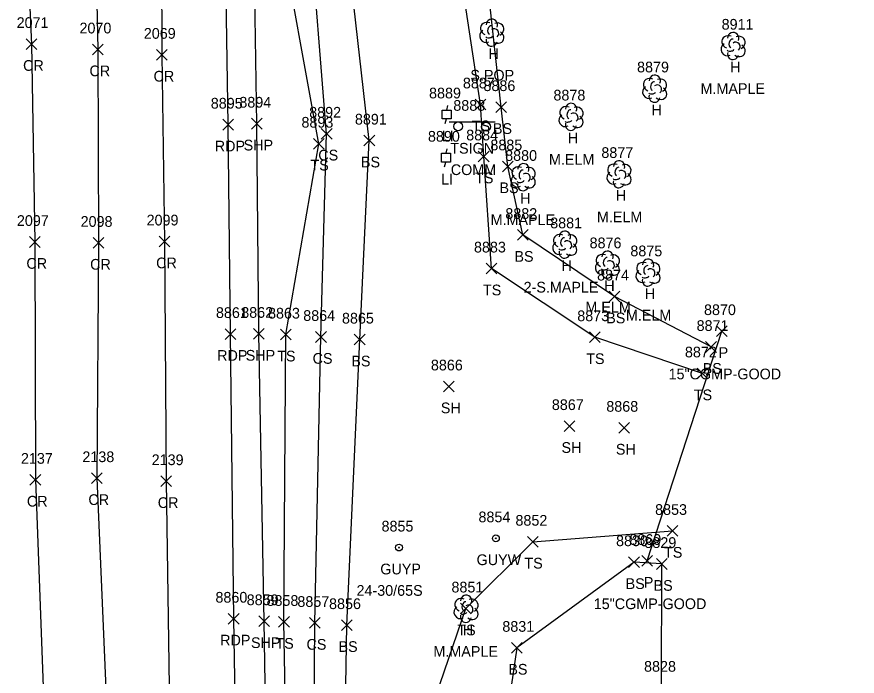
# Model space of a CAD drawing. Extents: x 1462089 to 1464015, y 730534 to 736144.
# Drawn here: x 1463213.7 to 1463370.5, y 734761.1 to 734884.2 of the extents above; entities that cross this region are included whole.
import ezdxf

# ---------------------------------------------------------------- set-up
doc = ezdxf.new("R2010")
doc.units = 0
for name, color, linetype in [('D_A', 7, 'Continuous'), ('D_C', 7, 'Continuous'), ('D_I', 7, 'Continuous'), ('D_TIC', 7, 'Continuous'), ('DCP', 7, 'Continuous'), ('L_A', 7, 'Continuous'), ('L_C', 7, 'Continuous'), ('L_I', 7, 'Continuous'), ('L_TIC', 7, 'Continuous'), ('LELB', 7, 'Continuous'), ('LTD', 7, 'Continuous'), ('P_A', 7, 'Continuous'), ('P_I', 7, 'Continuous'), ('P_TIC', 7, 'Continuous'), ('PET', 7, 'Continuous'), ('PRC', 7, 'Continuous'), ('PSP', 7, 'Continuous'), ('S_A', 7, 'Continuous'), ('S_C', 7, 'Continuous'), ('S_I', 7, 'Continuous'), ('SSGN', 7, 'Continuous'), ('U_A', 7, 'Continuous'), ('U_C', 7, 'Continuous'), ('U_I', 7, 'Continuous'), ('ULP', 7, 'Continuous'), ('UPGW', 7, 'Continuous')]:
    doc.layers.add(name, color=color, linetype=linetype)

msp = doc.modelspace()

# ---------------------------------------------------------------- linework, layer by layer
at = {"layer": 'D_TIC'}
for points in [[(1463344.23, 734824.54), (1463346.23, 734826.54)], [(1463346.23, 734824.54), (1463344.23, 734826.54)], [(1463330.27, 734781.63), (1463332.27, 734783.63)], [(1463332.27, 734781.63), (1463330.27, 734783.63)]]:
    msp.add_lwpolyline(points, dxfattribs=at)
at = {"layer": 'DCP'}
msp.add_lwpolyline([(1463331.27, 734782.63), (1463345.23, 734825.54)], dxfattribs=at)
at = {"layer": 'L_TIC'}
for points in [[(1463299.15, 734866.87), (1463301.15, 734868.87)], [(1463301.15, 734866.87), (1463299.15, 734868.87)], [(1463303.05, 734866.37), (1463305.05, 734868.37)], [(1463305.05, 734866.37), (1463303.05, 734868.37)], [(1463270.47, 734861.41), (1463272.47, 734863.41)], [(1463272.47, 734861.41), (1463270.47, 734863.41)], [(1463278.43, 734860.12), (1463280.43, 734862.12)], [(1463280.43, 734860.12), (1463278.43, 734862.12)], [(1463269.03, 734859.54), (1463271.03, 734861.54)], [(1463271.03, 734859.54), (1463269.03, 734861.54)], [(1463299.77, 734857.16), (1463301.77, 734859.16)], [(1463301.77, 734857.16), (1463299.77, 734859.16)], [(1463304.28, 734855.31), (1463306.28, 734857.31)], [(1463306.28, 734855.31), (1463304.28, 734857.31)], [(1463307.07, 734842.5), (1463309.07, 734844.5)], [(1463309.07, 734842.5), (1463307.07, 734844.5)], [(1463301.22, 734836.23), (1463303.22, 734838.23)], [(1463303.22, 734836.23), (1463301.22, 734838.23)], [(1463324.19, 734831), (1463326.19, 734833)], [(1463326.19, 734831), (1463324.19, 734833)], [(1463262.83, 734823.89), (1463264.83, 734825.89)], [(1463264.83, 734823.89), (1463262.83, 734825.89)], [(1463269.41, 734823.45), (1463271.41, 734825.45)], [(1463271.41, 734823.45), (1463269.41, 734825.45)], [(1463276.63, 734822.96), (1463278.63, 734824.96)], [(1463278.63, 734822.96), (1463276.63, 734824.96)], [(1463320.49, 734823.4), (1463322.49, 734825.4)], [(1463322.49, 734823.4), (1463320.49, 734825.4)], [(1463342.19, 734821.58), (1463344.19, 734823.58)], [(1463344.19, 734821.58), (1463342.19, 734823.58)], [(1463340.58, 734816.64), (1463342.58, 734818.64)], [(1463342.58, 734816.64), (1463340.58, 734818.64)], [(1463293.28, 734814.21), (1463295.28, 734816.21)], [(1463295.28, 734814.21), (1463293.28, 734816.21)], [(1463315.8, 734806.81), (1463317.8, 734808.81)], [(1463317.8, 734806.81), (1463315.8, 734808.81)], [(1463325.96, 734806.49), (1463327.96, 734808.49)], [(1463327.96, 734806.49), (1463325.96, 734808.49)], [(1463335.02, 734787.23), (1463337.02, 734789.23)], [(1463337.02, 734787.23), (1463335.02, 734789.23)], [(1463308.96, 734785.21), (1463310.96, 734787.21)], [(1463310.96, 734785.21), (1463308.96, 734787.21)], [(1463327.82, 734781.39), (1463329.82, 734783.39)], [(1463329.82, 734781.39), (1463327.82, 734783.39)], [(1463333.03, 734781.06), (1463335.03, 734783.06)], [(1463335.03, 734781.06), (1463333.03, 734783.06)], [(1463296.45, 734772.74), (1463298.45, 734774.74)], [(1463298.45, 734772.74), (1463296.45, 734774.74)], [(1463262.51, 734770.24), (1463264.51, 734772.24)], [(1463264.51, 734770.24), (1463262.51, 734772.24)], [(1463268.27, 734770.05), (1463270.27, 734772.05)], [(1463270.27, 734770.05), (1463268.27, 734772.05)], [(1463274.24, 734769.64), (1463276.24, 734771.64)], [(1463276.24, 734769.64), (1463274.24, 734771.64)], [(1463305.94, 734765.4), (1463307.94, 734767.4)], [(1463307.94, 734765.4), (1463305.94, 734767.4)]]:
    msp.add_lwpolyline(points, dxfattribs=at)
at = {"layer": 'LELB'}
for points in [[(1463264.44, 734721.41), (1463263.51, 734771.24), (1463263.83, 734824.89), (1463270.03, 734860.54), (1463262.39, 734902.81), (1463264.02, 734923.95), (1463268.34, 734936.37), (1463279.76, 734947.43), (1463298.97, 734953.22), (1463339.53, 734953.53), (1463370.45, 734953.76)], [(1463274.44, 734722.02), (1463275.24, 734770.64), (1463277.63, 734823.96), (1463279.43, 734861.12), (1463274.83, 734901.83), (1463277.17, 734918.05), (1463285.3, 734936.33), (1463288.41, 734942.49), (1463301.53, 734948.59), (1463339.12, 734949.22), (1463370.47, 734949.42)], [(1463341.58, 734817.64), (1463321.49, 734824.4), (1463302.22, 734837.23), (1463300.77, 734858.16), (1463300.15, 734867.87), (1463295.14, 734901.21), (1463293.33, 734931.57), (1463290.05, 734935.22), (1463293.01, 734940.97), (1463302.73, 734943.31), (1463339.12, 734949.22)], [(1463268.89, 734721.54), (1463269.27, 734771.05), (1463270.41, 734824.45), (1463271.47, 734862.41), (1463268.25, 734902.13), (1463269.44, 734918.53), (1463272.71, 734930.66), (1463275.94, 734936.62)], [(1463343.19, 734822.58), (1463325.19, 734832), (1463308.07, 734843.5), (1463305.28, 734856.31), (1463304.05, 734867.37), (1463300.27, 734901.47), (1463305.73, 734931.25)], [(1463295.84, 734662.53), (1463285.03, 734693.35), (1463286.8, 734719.93), (1463283.04, 734731.52), (1463297.45, 734773.74), (1463309.96, 734786.21), (1463336.02, 734788.23)], [(1463320.15, 734643.47), (1463325.46, 734684.22), (1463330.2, 734721.56), (1463333.96, 734758.94), (1463334.03, 734782.06), (1463328.82, 734782.39), (1463306.94, 734766.4), (1463302.56, 734736.29), (1463303.32, 734701.07)]]:
    msp.add_lwpolyline(points, dxfattribs=at)
at = {"layer": 'LTD'}
for p, q in [((1463302.26, 734881.33), (1463302.26, 734881.33)), ((1463302.26, 734881.33), (1463302.26, 734881.33)), ((1463347.3, 734878.84), (1463347.3, 734878.84)), ((1463347.3, 734878.84), (1463347.3, 734878.84)), ((1463332.65, 734870.86), (1463332.65, 734870.86)), ((1463332.65, 734870.86), (1463332.65, 734870.86)), ((1463317.05, 734865.61), (1463317.05, 734865.61)), ((1463317.05, 734865.61), (1463317.05, 734865.61)), ((1463308.13, 734854.34), (1463308.13, 734854.34)), ((1463308.13, 734854.34), (1463308.13, 734854.34)), ((1463325.99, 734854.88), (1463325.99, 734854.88)), ((1463325.99, 734854.88), (1463325.99, 734854.88)), ((1463315.88, 734841.75), (1463315.88, 734841.75)), ((1463315.88, 734841.75), (1463315.88, 734841.75)), ((1463323.84, 734838.02), (1463323.84, 734838.02)), ((1463323.84, 734838.02), (1463323.84, 734838.02)), ((1463331.4, 734836.52), (1463331.4, 734836.52)), ((1463331.4, 734836.52), (1463331.4, 734836.52)), ((1463297.45, 734773.74), (1463297.45, 734773.74)), ((1463297.45, 734773.74), (1463297.45, 734773.74))]:
    msp.add_line(p, q, dxfattribs=at)
for centre in [(1463302.3, 734882.76), (1463347.34, 734880.27), (1463332.7, 734872.29), (1463317.09, 734867.04), (1463326.04, 734856.32), (1463308.18, 734855.78), (1463315.92, 734843.18), (1463323.89, 734839.45), (1463331.45, 734837.95), (1463297.5, 734775.18)]:
    msp.add_arc(centre, 1.05, 335.5272, 180.9563, dxfattribs=at)
for centre, major_axis, ratio, start_param, end_param in [((1463301.47, 734882), (1.21, -0.51), 0.895232, 1.570796, 4.712389), ((1463302.05, 734881.79), (-0.208, -0.792), 0.645439, 3.141593, 6.283185), ((1463303.3, 734881.91), (-1.14, -0.48), 0.949671, 1.570796, 4.712389), ((1463301.17, 734880.62), (0.58, -1.04), 0.959034, 3.141593, 6.283185), ((1463301.8, 734880.58), (-0.625, -0.083), 0.423636, 0, 3.141593), ((1463302.76, 734881.16), (-0.5, 0.667), 0.989748, 3.141593, 6.283185), ((1463303.26, 734880.5), (-1.09, 0.79), 0.841452, 1.570796, 4.712389), ((1463346.51, 734879.51), (1.21, -0.51), 0.895232, 1.570796, 4.712389), ((1463348.34, 734879.42), (-1.14, -0.48), 0.949671, 1.570796, 4.712389), ((1463302.26, 734879.83), (0.26, 1.06), 0.942809, 1.570796, 4.712389), ((1463346.21, 734878.13), (0.58, -1.04), 0.959034, 3.141593, 6.283185), ((1463347.09, 734879.3), (-0.208, -0.792), 0.645439, 3.141593, 6.283185), ((1463347.8, 734878.67), (-0.5, 0.667), 0.989748, 3.141593, 6.283185), ((1463347.3, 734877.34), (0.26, 1.06), 0.942809, 1.570796, 4.712389), ((1463346.84, 734878.09), (-0.625, -0.083), 0.423636, 0, 3.141593), ((1463348.3, 734878.01), (-1.09, 0.79), 0.841452, 1.570796, 4.712389), ((1463331.86, 734871.52), (1.21, -0.51), 0.895232, 1.570796, 4.712389), ((1463333.69, 734871.44), (-1.14, -0.48), 0.949671, 1.570796, 4.712389), ((1463332.44, 734871.31), (-0.208, -0.792), 0.645439, 3.141593, 6.283185), ((1463333.15, 734870.69), (-0.5, 0.667), 0.989748, 3.141593, 6.283185), ((1463331.57, 734870.15), (0.58, -1.04), 0.959034, 3.141593, 6.283185), ((1463332.19, 734870.11), (-0.625, -0.083), 0.423636, 0, 3.141593), ((1463333.65, 734870.02), (-1.09, 0.79), 0.841452, 1.570796, 4.712389), ((1463332.65, 734869.36), (0.26, 1.06), 0.942809, 1.570796, 4.712389), ((1463316.26, 734866.27), (1.21, -0.51), 0.895232, 1.570796, 4.712389), ((1463316.84, 734866.06), (-0.208, -0.792), 0.645439, 3.141593, 6.283185), ((1463318.09, 734866.19), (-1.14, -0.48), 0.949671, 1.570796, 4.712389), ((1463315.96, 734864.9), (0.58, -1.04), 0.959034, 3.141593, 6.283185), ((1463317.55, 734865.44), (-0.5, 0.667), 0.989748, 3.141593, 6.283185), ((1463318.05, 734864.77), (-1.09, 0.79), 0.841452, 1.570796, 4.712389), ((1463317.05, 734864.11), (0.26, 1.06), 0.942809, 1.570796, 4.712389), ((1463316.59, 734864.86), (-0.625, -0.083), 0.423636, 0, 3.141593), ((1463307.34, 734855.01), (1.21, -0.51), 0.895232, 1.570796, 4.712389), ((1463307.92, 734854.8), (-0.208, -0.792), 0.645439, 3.141593, 6.283185), ((1463309.17, 734854.93), (-1.14, -0.48), 0.949671, 1.570796, 4.712389), ((1463325.2, 734855.55), (1.21, -0.51), 0.895232, 1.570796, 4.712389), ((1463325.79, 734855.34), (-0.208, -0.792), 0.645439, 3.141593, 6.283185), ((1463326.49, 734854.72), (-0.5, 0.667), 0.989748, 3.141593, 6.283185), ((1463327.04, 734855.47), (-1.14, -0.48), 0.949671, 1.570796, 4.712389), ((1463307.05, 734853.63), (0.58, -1.04), 0.959034, 3.141593, 6.283185), ((1463308.63, 734854.18), (-0.5, 0.667), 0.989748, 3.141593, 6.283185), ((1463309.13, 734853.51), (-1.09, 0.79), 0.841452, 1.570796, 4.712389), ((1463324.91, 734854.17), (0.58, -1.04), 0.959034, 3.141593, 6.283185), ((1463325.54, 734854.13), (-0.625, -0.083), 0.423636, 0, 3.141593), ((1463326.99, 734854.05), (-1.09, 0.79), 0.841452, 1.570796, 4.712389), ((1463308.13, 734852.84), (0.26, 1.06), 0.942809, 1.570796, 4.712389), ((1463307.67, 734853.59), (-0.625, -0.083), 0.423636, 0, 3.141593), ((1463325.99, 734853.38), (0.26, 1.06), 0.942809, 1.570796, 4.712389), ((1463315.09, 734842.41), (1.21, -0.51), 0.895232, 1.570796, 4.712389), ((1463315.67, 734842.2), (-0.208, -0.792), 0.645439, 3.141593, 6.283185), ((1463316.92, 734842.33), (-1.14, -0.48), 0.949671, 1.570796, 4.712389), ((1463314.79, 734841.04), (0.58, -1.04), 0.959034, 3.141593, 6.283185), ((1463316.38, 734841.58), (-0.5, 0.667), 0.989748, 3.141593, 6.283185), ((1463316.88, 734840.91), (-1.09, 0.79), 0.841452, 1.570796, 4.712389), ((1463315.88, 734840.25), (0.26, 1.06), 0.942809, 1.570796, 4.712389), ((1463315.42, 734841), (-0.625, -0.083), 0.423636, 0, 3.141593), ((1463323.05, 734838.68), (1.21, -0.51), 0.895232, 1.570796, 4.712389), ((1463324.88, 734838.6), (-1.14, -0.48), 0.949671, 1.570796, 4.712389), ((1463322.76, 734837.31), (0.58, -1.04), 0.959034, 3.141593, 6.283185), ((1463323.63, 734838.48), (-0.208, -0.792), 0.645439, 3.141593, 6.283185), ((1463324.34, 734837.85), (-0.5, 0.667), 0.989748, 3.141593, 6.283185), ((1463330.61, 734837.19), (1.21, -0.51), 0.895232, 1.570796, 4.712389), ((1463332.44, 734837.1), (-1.14, -0.48), 0.949671, 1.570796, 4.712389), ((1463323.84, 734836.52), (0.26, 1.06), 0.942809, 1.570796, 4.712389), ((1463323.38, 734837.27), (-0.625, -0.083), 0.423636, 0, 3.141593), ((1463324.84, 734837.18), (-1.09, 0.79), 0.841452, 1.570796, 4.712389), ((1463330.32, 734835.81), (0.58, -1.04), 0.959034, 3.141593, 6.283185), ((1463331.19, 734836.98), (-0.208, -0.792), 0.645439, 3.141593, 6.283185), ((1463331.9, 734836.35), (-0.5, 0.667), 0.989748, 3.141593, 6.283185), ((1463331.4, 734835.02), (0.26, 1.06), 0.942809, 1.570796, 4.712389), ((1463330.94, 734835.77), (-0.625, -0.083), 0.423636, 0, 3.141593), ((1463332.4, 734835.69), (-1.09, 0.79), 0.841452, 1.570796, 4.712389), ((1463296.66, 734774.41), (1.21, -0.51), 0.895232, 1.570796, 4.712389), ((1463298.5, 734774.32), (-1.14, -0.48), 0.949671, 1.570796, 4.712389), ((1463296.37, 734773.03), (0.58, -1.04), 0.959034, 3.141593, 6.283185), ((1463297.25, 734774.2), (-0.208, -0.792), 0.645439, 3.141593, 6.283185), ((1463297.95, 734773.57), (-0.5, 0.667), 0.989748, 3.141593, 6.283185), ((1463297.45, 734772.24), (0.26, 1.06), 0.942809, 1.570796, 4.712389), ((1463297, 734772.99), (-0.625, -0.083), 0.423636, 0, 3.141593), ((1463298.45, 734772.91), (-1.09, 0.79), 0.841452, 1.570796, 4.712389)]:
    msp.add_ellipse(centre, major_axis=major_axis, ratio=ratio, start_param=start_param, end_param=end_param, dxfattribs=at)
at = {"layer": 'P_TIC'}
for points in [[(1463215.39, 734878.15), (1463217.39, 734880.15)], [(1463217.39, 734878.15), (1463215.39, 734880.15)], [(1463227.78, 734877.14), (1463229.78, 734879.14)], [(1463229.78, 734877.14), (1463227.78, 734879.14)], [(1463239.74, 734876.14), (1463241.74, 734878.14)], [(1463241.74, 734876.14), (1463239.74, 734878.14)], [(1463252.11, 734863.1), (1463254.11, 734865.1)], [(1463254.11, 734863.1), (1463252.11, 734865.1)], [(1463257.44, 734863.28), (1463259.44, 734865.28)], [(1463259.44, 734863.28), (1463257.44, 734865.28)], [(1463216.01, 734841.19), (1463218.01, 734843.19)], [(1463218.01, 734841.19), (1463216.01, 734843.19)], [(1463227.9, 734841.02), (1463229.9, 734843.02)], [(1463229.9, 734841.02), (1463227.9, 734843.02)], [(1463240.22, 734841.28), (1463242.22, 734843.28)], [(1463242.22, 734841.28), (1463240.22, 734843.28)], [(1463252.55, 734824), (1463254.55, 734826)], [(1463254.55, 734824), (1463252.55, 734826)], [(1463257.83, 734824.03), (1463259.83, 734826.03)], [(1463259.83, 734824.03), (1463257.83, 734826.03)], [(1463216.11, 734796.78), (1463218.11, 734798.78)], [(1463218.11, 734796.78), (1463216.11, 734798.78)], [(1463227.58, 734797.08), (1463229.58, 734799.08)], [(1463229.58, 734797.08), (1463227.58, 734799.08)], [(1463240.52, 734796.52), (1463242.52, 734798.52)], [(1463242.52, 734796.52), (1463240.52, 734798.52)], [(1463253.12, 734770.84), (1463255.12, 734772.84)], [(1463255.12, 734770.84), (1463253.12, 734772.84)], [(1463258.81, 734770.37), (1463260.81, 734772.37)], [(1463260.81, 734770.37), (1463258.81, 734772.37)]]:
    msp.add_lwpolyline(points, dxfattribs=at)
at = {"layer": 'PET'}
msp.add_lwpolyline([(1463255.03, 734720.12), (1463254.12, 734771.84), (1463253.55, 734825), (1463253.11, 734864.1), (1463252.5, 734904.18), (1463252.01, 734932.91), (1463252.21, 734977.68), (1463251.97, 735017.67), (1463251.42, 735051.49), (1463250.01, 735091.87), (1463248.35, 735137.79), (1463247.11, 735168.04), (1463244.5, 735220.45), (1463242.66, 735256.85), (1463241.98, 735280.77), (1463241.22, 735323.55), (1463241.58, 735355.89), (1463243.82, 735405.25), (1463248.55, 735456.35), (1463255.13, 735496.28)], dxfattribs=at)
at = {"layer": 'PRC'}
for points in [[(1463243.54, 735500.8), (1463236.92, 735460.01), (1463232.14, 735413.46), (1463229.79, 735375.51), (1463228.93, 735324.03), (1463227.87, 735282.52), (1463228.15, 735235.1), (1463227.86, 735197.88), (1463228.62, 735149.63), (1463226.74, 735091.65), (1463226.45, 735049), (1463226.35, 735007.34), (1463227.1, 734963.18), (1463227.71, 734927.41), (1463228.78, 734878.14), (1463228.9, 734842.02), (1463228.58, 734798.08), (1463230.75, 734747.1)], [(1463216.67, 735366.03), (1463218.87, 735371.39), (1463218.13, 735319.85), (1463217.07, 735284.13), (1463217.19, 735234.76), (1463216.07, 735198.92), (1463216.37, 735151.27), (1463216.02, 735092.44), (1463216.08, 735049.13), (1463213.65, 735007.29), (1463214.1, 734963.88), (1463214.18, 734928.27), (1463216.39, 734879.15), (1463217.01, 734842.19), (1463217.11, 734797.78), (1463218.92, 734749.04)], [(1463228.93, 735324.03), (1463229.27, 735282.53), (1463230.92, 735235.37), (1463232.41, 735197.7), (1463235.31, 735148.71), (1463236.78, 735094.07), (1463237.32, 735049.95), (1463238.75, 735006.91), (1463239.78, 734964.48), (1463240.55, 734927.63), (1463240.74, 734877.14), (1463241.22, 734842.28), (1463241.52, 734797.52), (1463242.3, 734746.35)]]:
    msp.add_lwpolyline(points, dxfattribs=at)
at = {"layer": 'PSP'}
msp.add_lwpolyline([(1463260.61, 734721.09), (1463259.81, 734771.37), (1463258.83, 734825.03), (1463258.44, 734864.28), (1463257.81, 734904.18), (1463257.86, 734929.75), (1463257.64, 734971.1), (1463257.12, 734983.28), (1463257.63, 735017.78), (1463256.87, 735050.62), (1463255.66, 735093.12), (1463253.72, 735137.76), (1463252.7, 735169.76), (1463249.36, 735221.18), (1463247.14, 735255.65), (1463245.42, 735280.67), (1463244.78, 735323.8), (1463245.26, 735355.71), (1463246.85, 735405.2), (1463251.22, 735455.98), (1463269.22, 735540.32), (1463284.02, 735584.42), (1463301.55, 735626.26)], dxfattribs=at)
at = {"layer": 'SSGN'}
for p, q in [((1463294.35, 734864.61), (1463302.94, 734864.61)), ((1463298.37, 734863.71), (1463298.37, 734863.71))]:
    msp.add_line(p, q, dxfattribs=at)
for centre in [(1463296.01, 734863.78), (1463301.22, 734863.71)]:
    msp.add_circle(centre, 0.833, dxfattribs=at)
at = {"layer": 'ULP'}
for p, q in [((1463293.01, 734865.16), (1463293.01, 734866.83)), ((1463293.01, 734866.83), (1463294.68, 734866.83)), ((1463294.01, 734867.66), (1463293.85, 734866.83)), ((1463294.68, 734866.83), (1463294.68, 734865.16)), ((1463294.68, 734865.16), (1463293.01, 734865.16)), ((1463293.6, 734864.33), (1463293.85, 734865.16)), ((1463293.85, 734866), (1463293.85, 734866)), ((1463292.88, 734857.09), (1463292.88, 734858.75)), ((1463292.88, 734858.75), (1463294.55, 734858.75)), ((1463293.88, 734859.59), (1463293.72, 734858.75)), ((1463294.55, 734858.75), (1463294.55, 734857.09)), ((1463293.72, 734857.92), (1463293.72, 734857.92)), ((1463294.55, 734857.09), (1463292.88, 734857.09)), ((1463293.47, 734856.25), (1463293.72, 734857.09))]:
    msp.add_line(p, q, dxfattribs=at)
at = {"layer": 'UPGW'}
for centre, radius in [((1463303.06, 734786.85), 0.625), ((1463303.06, 734786.85), 0.0833), ((1463284.97, 734785.12), 0.625), ((1463284.97, 734785.12), 0.0833)]:
    msp.add_circle(centre, radius, dxfattribs=at)

# ---------------------------------------------------------------- texts
at = {"layer": 'D_A'}
for p in [(1463344.61, 734820.54), (1463330.65, 734777.63)]:
    msp.add_text('P', height=2, dxfattribs=at).set_placement(p)
at = {"layer": 'D_C'}
for p in [(1463335.27, 734816.54), (1463321.31, 734773.63)]:
    msp.add_text('15"CGMP-GOOD', height=2, dxfattribs=at).set_placement(p)
at = {"layer": 'D_I'}
for s, p in [('8870', (1463341.88, 734828.54)), ('8869', (1463327.96, 734785.63))]:
    msp.add_text(s, height=2, dxfattribs=at).set_placement(p)
at = {"layer": 'L_A'}
for s, p in [('H', (1463301.69, 734876.33)), ('H', (1463346.73, 734873.84)), ('H', (1463332.09, 734865.86)), ('TS', (1463298.56, 734862.87)), ('BS', (1463302.49, 734862.37)), ('H', (1463316.48, 734860.61)), ('CS', (1463269.91, 734857.41)), ('TS', (1463268.44, 734855.54)), ('BS', (1463277.87, 734856.12)), ('TS', (1463299.18, 734853.16)), ('BS', (1463303.72, 734851.31)), ('H', (1463307.56, 734849.34)), ('H', (1463325.43, 734849.88)), ('BS', (1463306.51, 734838.5)), ('H', (1463315.31, 734836.75)), ('TS', (1463300.63, 734832.23)), ('H', (1463323.28, 734833.02)), ('H', (1463330.84, 734831.52)), ('BS', (1463323.63, 734827)), ('TS', (1463262.24, 734819.89)), ('CS', (1463268.85, 734819.45)), ('TS', (1463319.9, 734819.4)), ('BS', (1463276.08, 734818.96)), ('BS', (1463341.63, 734817.58)), ('TS', (1463339.98, 734812.64)), ('SH', (1463292.77, 734810.21)), ('SH', (1463315.29, 734802.81)), ('SH', (1463325.44, 734802.49)), ('TS', (1463334.43, 734783.23)), ('TS', (1463308.37, 734781.21)), ('BS', (1463327.26, 734777.39)), ('BS', (1463332.47, 734777.06)), ('TS', (1463295.86, 734768.74)), ('H', (1463296.89, 734768.74)), ('TS', (1463261.92, 734766.24)), ('CS', (1463267.71, 734766.05)), ('BS', (1463273.68, 734765.64)), ('BS', (1463305.38, 734761.4))]:
    msp.add_text(s, height=2, dxfattribs=at).set_placement(p)
at = {"layer": 'L_C'}
for s, p in [('S.POP', (1463298.28, 734872.33)), ('M.MAPLE', (1463341.23, 734869.84)), ('M.ELM', (1463312.95, 734856.61)), ('M.ELM', (1463321.9, 734845.88)), ('M.MAPLE', (1463302.07, 734845.34)), ('2-S.MAPLE', (1463308.22, 734832.75)), ('M.ELM', (1463319.75, 734829.02)), ('M.ELM', (1463327.31, 734827.52)), ('M.MAPLE', (1463291.39, 734764.74))]:
    msp.add_text(s, height=2, dxfattribs=at).set_placement(p)
at = {"layer": 'L_I'}
for s, p in [('8911', (1463345.17, 734881.84)), ('8879', (1463329.39, 734873.86)), ('8887', (1463296.89, 734870.87)), ('8886', (1463300.73, 734870.37)), ('8878', (1463313.79, 734868.61)), ('8892', (1463268.21, 734865.41)), ('8893', (1463266.77, 734863.54)), ('8891', (1463276.74, 734864.12)), ('8884', (1463297.51, 734861.16)), ('8885', (1463302.02, 734859.31)), ('8880', (1463304.78, 734857.34)), ('8877', (1463322.73, 734857.88)), ('8882', (1463304.81, 734846.5)), ('8881', (1463313.18, 734844.75)), ('8876', (1463320.53, 734841.02)), ('8883', (1463298.96, 734840.23)), ('8875', (1463328.14, 734839.52)), ('8874', (1463321.93, 734835)), ('8863', (1463260.53, 734827.89)), ('8864', (1463267.1, 734827.45)), ('8865', (1463274.33, 734826.96)), ('8873', (1463318.23, 734827.4)), ('8871', (1463340.5, 734825.58)), ('8872', (1463338.32, 734820.64)), ('8866', (1463290.92, 734818.21)), ('8867', (1463313.49, 734810.81)), ('8868', (1463323.65, 734810.49)), ('8853', (1463332.76, 734791.23)), ('8852', (1463306.7, 734789.21)), ('8830', (1463325.47, 734785.39)), ('8829', (1463330.76, 734785.06)), ('8851', (1463294.76, 734776.74)), ('8851', (1463294.76, 734776.74)), ('8858', (1463260.25, 734774.24)), ('8857', (1463266.01, 734774.05)), ('8856', (1463271.92, 734773.64)), ('8831', (1463304.25, 734769.4)), ('8828', (1463330.7, 734761.94))]:
    msp.add_text(s, height=2, dxfattribs=at).set_placement(p)
at = {"layer": 'P_A'}
for s, p in [('CR', (1463214.82, 734874.15)), ('CR', (1463227.21, 734873.14)), ('CR', (1463239.17, 734872.14)), ('RDP', (1463250.59, 734859.1)), ('SHP', (1463255.98, 734859.28)), ('CR', (1463215.44, 734837.19)), ('CR', (1463227.33, 734837.02)), ('CR', (1463239.65, 734837.28)), ('RDP', (1463251.04, 734820)), ('SHP', (1463256.37, 734820.03)), ('CR', (1463215.54, 734792.78)), ('CR', (1463227.01, 734793.08)), ('CR', (1463239.95, 734792.52)), ('RDP', (1463251.6, 734766.84)), ('SHP', (1463257.35, 734766.37))]:
    msp.add_text(s, height=2, dxfattribs=at).set_placement(p)
at = {"layer": 'P_I'}
for s, p in [('2071', (1463213.62, 734882.15)), ('2070', (1463225.35, 734881.14)), ('2069', (1463237.35, 734880.14)), ('8895', (1463249.85, 734867.1)), ('8894', (1463255.18, 734867.28)), ('2097', (1463213.67, 734845.19)), ('2098', (1463225.56, 734845.02)), ('2099', (1463237.87, 734845.28)), ('8861', (1463250.81, 734828)), ('8862', (1463255.53, 734828.03)), ('2137', (1463214.42, 734800.78)), ('2138', (1463225.89, 734801.08)), ('2139', (1463238.82, 734800.52)), ('8860', (1463250.72, 734774.84)), ('8859', (1463256.55, 734774.37))]:
    msp.add_text(s, height=2, dxfattribs=at).set_placement(p)
at = {"layer": 'S_A'}
msp.add_text('TSIGN', height=2, dxfattribs=at).set_placement((1463294.54, 734858.69))
at = {"layer": 'S_C'}
msp.add_text('COMM', height=2, dxfattribs=at).set_placement((1463294.63, 734854.69))
at = {"layer": 'S_I'}
msp.add_text('8888', height=2, dxfattribs=at).set_placement((1463295.1, 734866.69))
at = {"layer": 'U_A'}
for s, p in [('LI', (1463292.95, 734861)), ('LI', (1463292.82, 734852.92)), ('GUYW', (1463299.45, 734781.85)), ('GUYP', (1463281.48, 734780.12))]:
    msp.add_text(s, height=2, dxfattribs=at).set_placement(p)
at = {"layer": 'U_C'}
msp.add_text('24-30/65S', height=2, dxfattribs=at).set_placement((1463277.04, 734776.12))
at = {"layer": 'U_I'}
for s, p in [('8889', (1463290.58, 734869)), ('8890', (1463290.37, 734860.92)), ('8854', (1463299.8, 734789.85)), ('8855', (1463281.71, 734788.12))]:
    msp.add_text(s, height=2, dxfattribs=at).set_placement(p)

doc.saveas('drawing.dxf')
